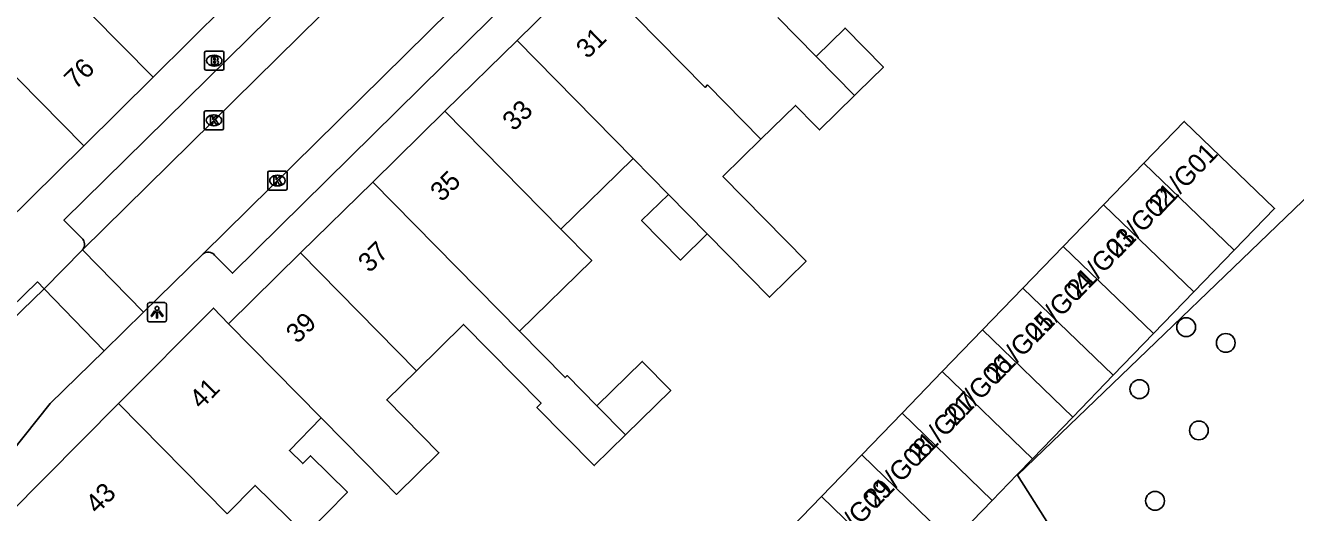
# Model space of a CAD drawing. Extents: x 161771 to 163125, y 382479 to 383177.
# Drawn here: x 162070.2 to 162136.3, y 382823.2 to 382848.5 of the extents above; entities that cross this region are included whole.
import ezdxf

# ---------------------------------------------------------------- set-up
doc = ezdxf.new("R2010")
doc.units = 0
for name, color, linetype in [('IMGEO_Boom', 7, 'Continuous'), ('IMGEO_Brandkraan', 7, 'Continuous'), ('IMGEO_Groenvoorziening', 7, 'Continuous'), ('IMGEO_Kolk', 7, 'Continuous'), ('IMGEO_Lichtpunt', 7, 'Continuous'), ('IMGEO_Pand', 7, 'Continuous'), ('IMGEO_Pand_nummerreeks', 7, 'Continuous'), ('IMGEO_Rijbaan_lokaal_open', 7, 'Continuous'), ('IMGEO_Voetpad_open', 7, 'Continuous')]:
    doc.layers.add(name, color=color, linetype=linetype)

msp = doc.modelspace()

# ---------------------------------------------------------------- linework, layer by layer
at = {"layer": 'IMGEO_Boom'}
for centre in [(162130.638, 382832.81), (162132.697, 382831.989), (162128.2, 382829.579), (162131.298, 382827.432), (162129.017, 382823.763)]:
    msp.add_circle(centre, 0.489, dxfattribs=at)
at = {"layer": 'IMGEO_Brandkraan'}
for p, q in [((162079.546, 382846.265), (162079.546, 382847.117)), ((162079.621, 382847.191), (162080.473, 382847.191)), ((162080.034, 382846.971), (162080.059, 382846.971)), ((162080.547, 382847.117), (162080.547, 382846.265)), ((162080.057, 382846.411), (162080.032, 382846.411)), ((162080.473, 382846.191), (162079.621, 382846.191))]:
    msp.add_line(p, q, dxfattribs=at)
for points in [[(162079.546, 382846.265), (162079.546, 382847.117)], [(162079.621, 382847.191), (162080.473, 382847.191)], [(162079.894, 382846.891), (162079.894, 382846.491), (162080.107, 382846.491)], [(162080.125, 382846.891), (162079.894, 382846.891)], [(162080.547, 382847.117), (162080.547, 382846.265)], [(162080.073, 382846.81), (162080.019, 382846.81), (162080.019, 382846.734)], [(162080.019, 382846.734), (162080.072, 382846.734)], [(162080.081, 382846.658), (162080.019, 382846.658), (162080.019, 382846.577)], [(162080.019, 382846.577), (162080.081, 382846.577)], [(162080.473, 382846.191), (162079.621, 382846.191)]]:
    msp.add_lwpolyline(points, dxfattribs=at)
for centre, radius, start, end in [((162079.623, 382847.115), 0.0765, 91.55205, 178.44795), ((162079.623, 382847.115), 0.0765, 91.55205, 178.44795), ((162080.129, 382846.746), 0.145, 59.4692, 91.53667), ((162080.154, 382846.793), 0.0922, 285.51372, 58.15012), ((162080.471, 382847.115), 0.0765, 1.55205, 88.44795), ((162080.471, 382847.115), 0.0765, 1.55205, 88.44795), ((162079.623, 382846.267), 0.0765, 181.55205, 268.44795), ((162079.623, 382846.267), 0.0765, 181.55205, 268.44795), ((162080.074, 382846.772), 0.0379, 267.82845, 90.93552), ((162080.082, 382846.617), 0.0404, 269.87594, 90.50774), ((162080.113, 382846.742), 0.251, 268.66757, 293.53466), ((162080.159, 382846.601), 0.105, 301.31148, 78.98903), ((162080.471, 382846.267), 0.0765, 271.55205, 358.44795), ((162080.471, 382846.267), 0.0765, 271.55205, 358.44795)]:
    msp.add_arc(centre, radius, start, end, dxfattribs=at)
for centre, major_axis, ratio, start_param, end_param in [((162080.033, 382846.691), (-0.387, 0.002), 0.722429, 4.712389, 7.853982), ((162080.058, 382846.691), (-0.39, 0.002), 0.717154, 1.570796, 4.712389)]:
    msp.add_ellipse(centre, major_axis=major_axis, ratio=ratio, start_param=start_param, end_param=end_param, dxfattribs=at)
at = {"layer": 'IMGEO_Groenvoorziening'}
for points in [[(162121.859, 382825.099), (162140.306, 382842.844)], [(162121.859, 382825.099), (162121.84, 382825.129)], [(162143.366, 382790.404), (162136.37, 382802.159), (162121.859, 382825.099)]]:
    msp.add_lwpolyline(points, dxfattribs=at)
at = {"layer": 'IMGEO_Kolk'}
for p, q in [((162079.527, 382843.158), (162079.527, 382844.01)), ((162079.602, 382844.084), (162080.454, 382844.084)), ((162080.015, 382843.864), (162080.04, 382843.864)), ((162080.528, 382844.01), (162080.528, 382843.158)), ((162080.454, 382843.084), (162079.602, 382843.084)), ((162080.038, 382843.304), (162080.013, 382843.304)), ((162082.908, 382840.943), (162083.76, 382840.943)), ((162082.833, 382840.017), (162082.833, 382840.869)), ((162083.321, 382840.723), (162083.346, 382840.723)), ((162083.834, 382840.869), (162083.834, 382840.017)), ((162083.76, 382839.943), (162082.908, 382839.943)), ((162083.344, 382840.163), (162083.319, 382840.163))]:
    msp.add_line(p, q, dxfattribs=at)
for points in [[(162079.527, 382843.158), (162079.527, 382844.01)], [(162079.602, 382844.084), (162080.454, 382844.084)], [(162079.848, 382843.784), (162079.971, 382843.784), (162079.971, 382843.633), (162080.101, 382843.784), (162080.265, 382843.784), (162080.119, 382843.633), (162080.272, 382843.384), (162080.12, 382843.384), (162080.035, 382843.548), (162079.971, 382843.481), (162079.971, 382843.384), (162079.848, 382843.384), (162079.848, 382843.784)], [(162080.528, 382844.01), (162080.528, 382843.158)], [(162080.454, 382843.084), (162079.602, 382843.084)], [(162082.908, 382840.943), (162083.76, 382840.943)], [(162082.833, 382840.017), (162082.833, 382840.869)], [(162083.154, 382840.643), (162083.277, 382840.643), (162083.277, 382840.492), (162083.407, 382840.643), (162083.571, 382840.643), (162083.425, 382840.492), (162083.578, 382840.243), (162083.426, 382840.243), (162083.341, 382840.407), (162083.277, 382840.34), (162083.277, 382840.243), (162083.154, 382840.243), (162083.154, 382840.643)], [(162083.834, 382840.869), (162083.834, 382840.017)], [(162083.76, 382839.943), (162082.908, 382839.943)]]:
    msp.add_lwpolyline(points, dxfattribs=at)
for centre, start, end in [((162079.604, 382844.008), 91.55205, 178.44795), ((162079.604, 382844.008), 91.55205, 178.44795), ((162080.452, 382844.008), 1.55205, 88.44795), ((162080.452, 382844.008), 1.55205, 88.44795), ((162079.604, 382843.16), 181.55205, 268.44795), ((162079.604, 382843.16), 181.55205, 268.44795), ((162080.452, 382843.16), 271.55205, 358.44795), ((162080.452, 382843.16), 271.55205, 358.44795), ((162082.91, 382840.867), 91.55205, 178.44795), ((162082.91, 382840.867), 91.55205, 178.44795), ((162083.758, 382840.867), 1.55205, 88.44795), ((162083.758, 382840.867), 1.55205, 88.44795), ((162082.91, 382840.019), 181.55205, 268.44795), ((162082.91, 382840.019), 181.55205, 268.44795), ((162083.758, 382840.019), 271.55205, 358.44795), ((162083.758, 382840.019), 271.55205, 358.44795)]:
    msp.add_arc(centre, 0.0765, start, end, dxfattribs=at)
for centre, major_axis, ratio, start_param, end_param in [((162080.014, 382843.584), (-0.387, 0.002), 0.722429, 4.712389, 7.853982), ((162080.039, 382843.584), (-0.39, 0.002), 0.717154, 1.570796, 4.712389), ((162083.32, 382840.443), (-0.387, 0.002), 0.722429, 4.712389, 7.853982), ((162083.345, 382840.443), (-0.39, 0.002), 0.717154, 1.570796, 4.712389)]:
    msp.add_ellipse(centre, major_axis=major_axis, ratio=ratio, start_param=start_param, end_param=end_param, dxfattribs=at)
at = {"layer": 'IMGEO_Lichtpunt'}
for p, q in [((162076.568, 382833.991), (162076.568, 382833.184)), ((162076.568, 382833.991), (162076.568, 382833.184)), ((162077.47, 382834.086), (162076.662, 382834.086)), ((162077.47, 382834.086), (162076.662, 382834.086)), ((162077.564, 382833.184), (162077.564, 382833.991)), ((162077.564, 382833.184), (162077.564, 382833.991)), ((162076.662, 382833.09), (162077.47, 382833.09)), ((162076.662, 382833.09), (162077.47, 382833.09))]:
    msp.add_line(p, q, dxfattribs=at)
for points in [[(162076.942, 382833.655), (162076.981, 382833.627), (162076.793, 382833.365), (162076.755, 382833.392), (162076.942, 382833.655)], [(162077.154, 382833.627), (162077.192, 382833.654), (162077.379, 382833.392), (162077.34, 382833.364), (162077.154, 382833.627)], [(162077.044, 382833.607), (162077.091, 382833.607), (162077.091, 382833.285), (162077.044, 382833.285), (162077.044, 382833.607)]]:
    msp.add_lwpolyline(points, dxfattribs=at)
msp.add_circle((162077.067, 382833.789), 0.0994, dxfattribs=at)
for centre, start, end in [((162076.662, 382833.991), 90, 180), ((162076.662, 382833.991), 90, 180), ((162077.47, 382833.991), 0, 90), ((162077.47, 382833.991), 0, 90), ((162076.662, 382833.184), 180, 270), ((162076.662, 382833.184), 180, 270), ((162077.47, 382833.184), 270, 0), ((162077.47, 382833.184), 270, 360)]:
    msp.add_arc(centre, 0.0946, start, end, dxfattribs=at)
at = {"layer": 'IMGEO_Pand'}
for points in [[(162076.859, 382845.833), (162065.515, 382857.305)], [(162099.563, 382851.432), (162095.808, 382847.744)], [(162108.504, 382842.598), (162105.724, 382845.426), (162105.593, 382845.298), (162099.563, 382851.432)], [(162080.644, 382849.582), (162076.859, 382845.833)], [(162111.383, 382846.916), (162109.387, 382848.947)], [(162113.38, 382844.885), (162113.54, 382845.042), (162114.875, 382846.355), (162112.878, 382848.386), (162111.383, 382846.916)], [(162067.582, 382847.995), (162073.253, 382842.261)], [(162095.808, 382847.744), (162092.053, 382844.055)], [(162101.847, 382841.6), (162095.808, 382847.744)], [(162113.38, 382844.885), (162111.383, 382846.916)], [(162076.859, 382845.833), (162073.253, 382842.261)], [(162108.504, 382842.598), (162110.293, 382844.357), (162111.318, 382843.315), (162111.547, 382843.082), (162113.38, 382844.885)], [(162092.053, 382844.055), (162088.298, 382840.366)], [(162098.093, 382837.91), (162092.053, 382844.055)], [(162133.138, 382836.816), (162135.238, 382838.988), (162130.54, 382843.529), (162128.441, 382841.357)], [(162073.253, 382842.261), (162069.123, 382838.17)], [(162105.702, 382837.677), (162108.951, 382834.372), (162110.855, 382836.245), (162106.524, 382840.651), (162108.504, 382842.598)], [(162098.093, 382837.91), (162099.555, 382839.347), (162100.269, 382840.049), (162101.847, 382841.6)], [(162101.847, 382841.6), (162103.687, 382839.728)], [(162128.441, 382841.357), (162126.341, 382839.186)], [(162128.441, 382841.357), (162133.138, 382836.816)], [(162084.542, 382836.676), (162088.298, 382840.366)], [(162088.298, 382840.366), (162095.938, 382832.594)], [(162103.687, 382839.728), (162102.292, 382838.357), (162104.308, 382836.306), (162105.702, 382837.677)], [(162103.687, 382839.728), (162105.702, 382837.677)], [(162126.341, 382839.186), (162124.242, 382837.014)], [(162126.341, 382839.186), (162131.039, 382834.645)], [(162095.938, 382832.594), (162099.692, 382836.284), (162098.093, 382837.91)], [(162124.242, 382837.014), (162122.143, 382834.843)], [(162124.242, 382837.014), (162128.94, 382832.473)], [(162080.789, 382832.99), (162084.542, 382836.676)], [(162090.572, 382830.541), (162084.542, 382836.676)], [(162131.039, 382834.645), (162133.138, 382836.816)], [(162122.143, 382834.843), (162120.043, 382832.671)], [(162122.143, 382834.843), (162126.84, 382830.301)], [(162128.94, 382832.473), (162131.039, 382834.645)], [(162075.068, 382828.825), (162080.004, 382833.8), (162080.789, 382832.99)], [(162085.616, 382828.08), (162080.789, 382832.99)], [(162090.572, 382830.541), (162093.023, 382832.951), (162097.058, 382828.845), (162096.841, 382828.632), (162099.825, 382825.597), (162101.452, 382827.196)], [(162099.965, 382828.709), (162098.415, 382830.285), (162098.309, 382830.181), (162095.938, 382832.594)], [(162120.043, 382832.671), (162117.944, 382830.5)], [(162120.043, 382832.671), (162124.741, 382828.13)], [(162126.84, 382830.301), (162128.94, 382832.473)], [(162101.452, 382827.196), (162103.811, 382829.516), (162102.324, 382831.028), (162099.965, 382828.709)], [(162085.616, 382828.08), (162086.826, 382826.859), (162088.822, 382824.829), (162089.539, 382824.1), (162091.74, 382826.264), (162089.027, 382829.023), (162090.572, 382830.541)], [(162117.944, 382830.5), (162115.845, 382828.328)], [(162117.944, 382830.5), (162122.642, 382825.958)], [(162124.741, 382828.13), (162126.84, 382830.301)], [(162075.068, 382828.825), (162069.342, 382823.052)], [(162080.711, 382823.085), (162075.068, 382828.825)], [(162099.965, 382828.709), (162101.452, 382827.196)], [(162080.711, 382823.085), (162082.17, 382824.571), (162083.005, 382823.751), (162084.793, 382821.995), (162086.976, 382824.219), (162085.051, 382826.11), (162084.656, 382825.708), (162083.958, 382826.393), (162085.616, 382828.08)], [(162115.845, 382828.328), (162113.746, 382826.157)], [(162115.845, 382828.328), (162120.542, 382823.787)], [(162122.642, 382825.958), (162124.741, 382828.13)], [(162113.746, 382826.157), (162111.646, 382823.985)], [(162113.746, 382826.157), (162118.443, 382821.615)], [(162121.84, 382825.129), (162122.642, 382825.958)], [(162120.542, 382823.787), (162121.84, 382825.129)], [(162111.646, 382823.985), (162109.547, 382821.814)], [(162111.646, 382823.985), (162116.344, 382819.444)], [(162118.443, 382821.615), (162120.542, 382823.787)]]:
    msp.add_lwpolyline(points, dxfattribs=at)
at = {"layer": 'IMGEO_Rijbaan_lokaal_open'}
for points in [[(162073.189, 382836.841), (162111.483, 382874.584)], [(162114.584, 382871.275), (162079.466, 382836.63)], [(162071.188, 382834.811), (162073.189, 382836.841)], [(162076.363, 382833.597), (162073.189, 382836.841)], [(162079.466, 382836.63), (162076.363, 382833.597)], [(162071.188, 382834.811), (162067.689, 382831.412)], [(162074.309, 382831.578), (162071.188, 382834.811)], [(162076.363, 382833.597), (162074.309, 382831.578)], [(162052.396, 382807.356), (162053.317, 382808.296), (162066.601, 382822.699), (162066.75, 382822.87), (162071.513, 382828.84), (162074.309, 382831.578)]]:
    msp.add_lwpolyline(points, dxfattribs=at)
at = {"layer": 'IMGEO_Voetpad_open'}
for points in [[(162073.15, 382837.45), (162072.223, 382838.379), (162095.716, 382861.519)], [(162100.531, 382854.92), (162080.997, 382835.618), (162080.061, 382836.564)], [(162067.689, 382831.412), (162067.341, 382831.77), (162070.84, 382835.169), (162071.188, 382834.811)]]:
    msp.add_lwpolyline(points, dxfattribs=at)
for centre, radius, start, end in [((162072.841, 382837.124), 0.449, 320.81264, 46.51573), ((162079.727, 382836.27), 0.445, 41.41129, 125.92947)]:
    msp.add_arc(centre, radius, start, end, dxfattribs=at)

# ---------------------------------------------------------------- texts
at = {"layer": 'IMGEO_Pand_nummerreeks'}
for s, rotation, p in [('31', 44.49017, (162099.476, 382846.747)), ('76', 44.67925, (162072.832, 382845.155)), ('33', 44.49017, (162095.64, 382842.979)), ('21/G01', 45.9684, (162129.298, 382838.647)), ('35', 44.49017, (162091.885, 382839.291)), ('21/G02', 45.9684, (162127.07, 382836.342)), ('21/G03', 45.9684, (162125.029, 382834.232)), ('37', 44.49017, (162088.129, 382835.601)), ('21/G04', 45.9684, (162122.839, 382831.965)), ('21/G05', 45.9684, (162120.81, 382829.867)), ('39', 44.48891, (162084.374, 382831.914)), ('21/G06', 45.9684, (162118.635, 382827.617)), ('41', 45.2294, (162079.362, 382828.496)), ('21/G07', 45.9684, (162116.778, 382825.696)), ('21/G08', 45.9684, (162114.492, 382823.332)), ('43', 45.22929, (162073.952, 382823.041)), ('21/G09', 45.9684, (162112.383, 382821.15))]:
    msp.add_text(s, height=1, rotation=rotation, dxfattribs=at).set_placement(p)

doc.saveas('drawing.dxf')
